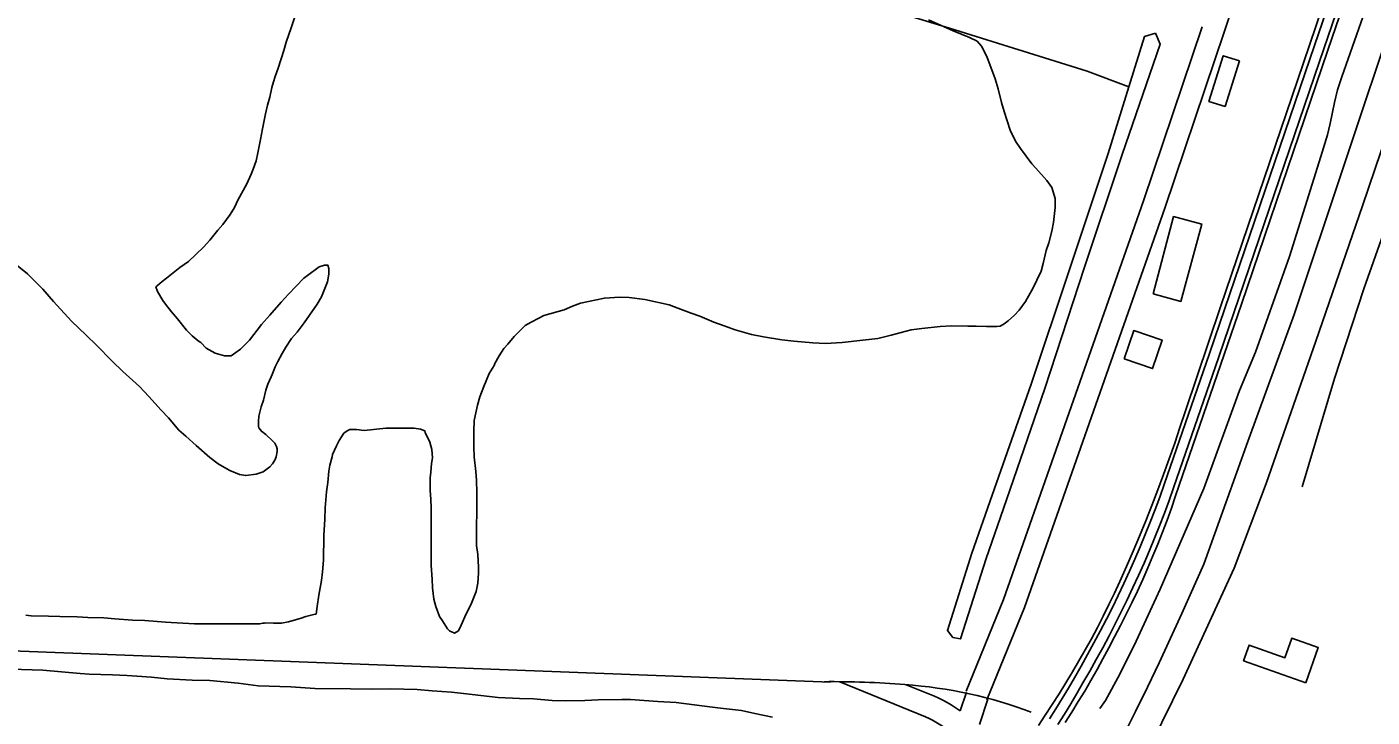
# Model space of a CAD drawing. Extents: x 3625074 to 3663148, y 511451 to 537151.
# Drawn here: x 3648000 to 3649794, y 518012 to 518933 of the extents above; entities that cross this region are included whole.
import ezdxf

# ---------------------------------------------------------------- set-up
doc = ezdxf.new("R2010")
doc.units = 0
for name, color, linetype in [('V-BLDG-OTLN', 7, 'Continuous'), ('V-BRDG-OTLN', 7, 'Continuous'), ('V-RAIL-TRAK', 7, 'Continuous'), ('V-ROAD-CNTR', 7, 'Continuous'), ('V-SITE-VEGE', 7, 'Continuous'), ('V-TOPO-SHOR', 7, 'Continuous')]:
    doc.layers.add(name, color=color, linetype=linetype)

msp = doc.modelspace()

# ---------------------------------------------------------------- linework, layer by layer
at = {"layer": 'V-BLDG-OTLN'}
for points in [[(3649617, 518887.7), (3649597.9, 518826.8), (3649576.4, 518833.5), (3649595.5, 518894.4)], [(3649501.8, 518576.8), (3649529.3, 518679.8), (3649566.7, 518669.8), (3649539.1, 518566.7)], [(3649463.4, 518489.9), (3649501.3, 518477.2), (3649514, 518515.1), (3649476.1, 518527.8)], [(3649705.5, 518058.2), (3649622.6, 518087.4), (3649630, 518108.3), (3649677.8, 518091.4), (3649686.9, 518117.5), (3649722.1, 518105.1)]]:
    msp.add_lwpolyline(points, close=True, dxfattribs=at)
at = {"layer": 'V-BRDG-OTLN'}
for points in [[(3650354.9, 520722.1), (3650250, 520413.7), (3650127.1, 520056.1), (3650039.1, 519797.1), (3649949.3, 519535.3), (3649839.3, 519206.9), (3649735, 518901.9), (3649619.9, 518563), (3649531.9, 518307.2), (3649526.3, 518291), (3649520.5, 518275), (3649514.5, 518259), (3649508.2, 518243.1), (3649501.7, 518227.3), (3649495, 518211.5), (3649488.1, 518195.9), (3649481, 518180.4), (3649473.7, 518164.9), (3649466.1, 518149.6), (3649458.4, 518134.3), (3649450.5, 518119.2), (3649442.9, 518104.6)], [(3649349, 518001.2), (3649357.9, 518015), (3649367.3, 518029.2), (3649376.5, 518043.5), (3649385.5, 518058), (3649394.3, 518072.6), (3649402.9, 518087.2), (3649411.4, 518102), (3649419.6, 518116.9), (3649427.6, 518132), (3649435.4, 518147.1), (3649443, 518162.3), (3649450.4, 518177.6), (3649457.6, 518193.1), (3649466.6, 518213.2), (3649475.3, 518233.5), (3649483.8, 518253.8), (3649492.2, 518274.2), (3649500.3, 518294.7), (3649508.2, 518315.3), (3649515.9, 518335.9), (3649523.4, 518356.7), (3649530.7, 518377.5), (3649537.7, 518398.4), (3649544.6, 518419.3), (3649591.7, 518559.3), (3649649.9, 518730.7), (3649701.9, 518883.4), (3649762.6, 519062.3)], [(3649442.9, 518104.6), (3649435.1, 518090.1), (3649427.2, 518075.6), (3649419, 518061.3), (3649410.7, 518047.1), (3649402.2, 518033), (3649393.5, 518019), (3649384.7, 518005.1)]]:
    msp.add_lwpolyline(points, dxfattribs=at)
at = {"layer": 'V-RAIL-TRAK'}
for points in [[(3649363.7, 518009.8), (3649372.3, 518023.4), (3649380.7, 518037), (3649388.9, 518050.8), (3649396.9, 518064.7), (3649405.8, 518080.1), (3649414.5, 518095.6), (3649423.1, 518111.2), (3649431.4, 518126.9), (3649439.6, 518142.7), (3649447.6, 518158.6), (3649455.4, 518174.6), (3649463, 518190.6), (3649470.4, 518206.8), (3649477.6, 518223.1), (3649484.6, 518239.4), (3649491.4, 518255.9), (3649498.1, 518272.4), (3649504.5, 518289), (3649510.7, 518305.6), (3649516.7, 518322.4), (3649577.1, 518497.2), (3649711.2, 518890.9), (3649844.2, 519279.5)], [(3649375, 518002.6), (3649383.6, 518016.3), (3649392.1, 518030.1), (3649400.4, 518044), (3649408.4, 518058), (3649417.4, 518073.4), (3649426.2, 518089.1), (3649434.8, 518104.8), (3649443.2, 518120.7), (3649451.5, 518136.6), (3649459.5, 518152.7), (3649467.4, 518168.8), (3649475.1, 518185), (3649482.5, 518201.3), (3649489.8, 518217.8), (3649496.9, 518234.3), (3649503.8, 518250.8), (3649510.4, 518267.5), (3649516.9, 518284.2), (3649523.2, 518301.1), (3649529.3, 518318), (3649589.7, 518492.9), (3649723.8, 518886.6), (3649856.8, 519275.2)]]:
    msp.add_lwpolyline(points, dxfattribs=at)
at = {"layer": 'V-ROAD-CNTR'}
for points in [[(3650685.9, 521461.9), (3650620.3, 521272.2), (3650544.6, 521049.2), (3650493, 520898.1), (3650426.3, 520703.4), (3650361.8, 520510.6), (3650308.7, 520356.8), (3650267.2, 520233.7), (3650245.8, 520170.1), (3650192.6, 520015.6), (3650128.6, 519830.1), (3650076.2, 519674.7), (3650066.9, 519649), (3650057.4, 519623.3), (3650047.6, 519597.7), (3650037.6, 519572.2), (3650027.3, 519546.8), (3649966.4, 519363.7), (3649941.7, 519291.5), (3649910.5, 519200.6), (3649828.7, 518964.5), (3649755.7, 518746.2), (3649690.1, 518549.1)], [(3649280.4, 518035.4), (3649330.6, 518158.7), (3649517.5, 518691.1), (3649650.5, 519085.8), (3649747.7, 519357)], [(3649252.7, 518046.7), (3649302.5, 518169.3), (3649489.1, 518700.9), (3649567.3, 518932.8)], [(3649846.7, 518886.7), (3649781, 518694.2), (3649719.1, 518513.6), (3649652.9, 518323.7), (3649610, 518211.1), (3649587.5, 518161.7), (3649564.9, 518112.3), (3649542, 518063), (3649485.1, 517947.5)], [(3649690.1, 518549.1), (3649628.3, 518379.7), (3649569.7, 518216.1), (3649555, 518183.2), (3649540.1, 518150.3), (3649525.1, 518117.6), (3649509.8, 518084.9), (3649494.3, 518052.4), (3649478.5, 518019.9), (3649462.6, 517987.6), (3649447.9, 517960.5), (3649384.6, 517846.4), (3649337, 517778.7), (3649244.1, 517646.5)], [(3646771.4, 518147.1), (3649071.9, 518059.1)], [(3649084.1, 518059.5), (3649198.4, 518012.6), (3649203.1, 518010.4), (3649207.7, 518008.1), (3649212.3, 518005.6), (3649216.8, 518003), (3649221.1, 518000.2), (3649225.4, 517997.3), (3649229.5, 517994.2), (3649234.5, 517990.2)], [(3649172.8, 518055.5), (3649210.3, 518040.1), (3649216, 518037.5), (3649221.6, 518034.7), (3649227.1, 518031.8), (3649232.5, 518028.6), (3649244.7, 518020.7)], [(3649244.7, 518020.7), (3649253.1, 518045.7)], [(3649270.2, 518002.4), (3649281.5, 518036.1)]]:
    msp.add_lwpolyline(points, dxfattribs=at)
for centre, radius, start, end in [((3649074.3, 516869.2), 1190.4, 85.346, 90.5333), ((3649128.5, 517457.1), 600.1, 69.4123, 85.9483)]:
    msp.add_arc(centre, radius, start, end, dxfattribs=at)
at = {"layer": 'V-SITE-VEGE'}
for points in [[(3648318.8, 518448.1), (3648321.2, 518456.4), (3648325.7, 518466.2), (3648327.1, 518469.1), (3648331, 518479.4), (3648334.5, 518486.7), (3648340.3, 518497.4), (3648345.2, 518505.7), (3648353.1, 518517.4), (3648360.4, 518525.7), (3648369.7, 518537.9), (3648377, 518548.2), (3648387.3, 518562.8), (3648392.7, 518573), (3648401, 518592.6), (3648402.5, 518602.8), (3648402.5, 518610.6), (3648401.5, 518615), (3648397.1, 518615), (3648389.8, 518612.6), (3648374.2, 518601.4), (3648369.3, 518597.5), (3648348.7, 518576.5), (3648339, 518565.8), (3648323.8, 518548.2), (3648313, 518536), (3648296.9, 518515.1), (3648284.7, 518502.9), (3648272.5, 518494.1), (3648263.7, 518494.1), (3648251, 518497.5), (3648239.3, 518504.4), (3648232, 518511.7), (3648228.6, 518514.2), (3648220.3, 518521), (3648212.9, 518528.3), (3648200.8, 518543.5), (3648193, 518552.8), (3648184.7, 518563), (3648181.3, 518567.9), (3648174.4, 518580.1), (3648172, 518586), (3648174, 518588), (3648180.3, 518593.3), (3648186.2, 518597.7), (3648203.8, 518611.8), (3648215.5, 518620.1), (3648235.5, 518639.1), (3648243.9, 518648.4), (3648254.6, 518661.6), (3648261.5, 518669.4), (3648271.2, 518682.6), (3648277.1, 518691.8), (3648281.5, 518701.6), (3648293.3, 518723.5), (3648299.1, 518736.2), (3648301.6, 518743.1), (3648306, 518754.3), (3648308, 518765), (3648311.4, 518782.6), (3648314.4, 518796.8), (3648318.3, 518816.8), (3648320.7, 518828.5), (3648324.2, 518839.2), (3648326.6, 518851.9), (3648329.1, 518859.7), (3648331.1, 518866.6), (3648335, 518877.8), (3648342.8, 518901.2), (3648345.8, 518912.4), (3648352.6, 518931.5), (3648357.5, 518946.1)], [(3649202.2, 518942.1), (3649235.4, 518927.4), (3649247.1, 518922.5), (3649256.9, 518918.6), (3649267.1, 518913.7), (3649272.9, 518907.3), (3649280.3, 518893.2), (3649291.4, 518863.4), (3649295.3, 518850.2), (3649299.7, 518832.1), (3649303.1, 518819.9), (3649311.4, 518795), (3649318.2, 518780.3), (3649325, 518770.6), (3649340.1, 518750), (3649345.5, 518744.6), (3649360.1, 518728), (3649366.9, 518718.7), (3649371.3, 518704.1), (3649371.3, 518691.9), (3649369.3, 518671.9), (3649366.9, 518660.2), (3649362.9, 518645), (3649359.5, 518634.8), (3649355.1, 518617.2), (3649352.6, 518607), (3649346.8, 518594.8), (3649341.9, 518585), (3649331.6, 518566.5), (3649323.3, 518555.2), (3649316.9, 518548.4), (3649308.6, 518540.6), (3649303.2, 518536.7), (3649297.9, 518533.8), (3649293.5, 518533.3), (3649279.8, 518533.3), (3649266.1, 518533.8), (3649254.9, 518533.8), (3649233.4, 518533.9), (3649217.8, 518533.4), (3649193.4, 518530.5), (3649179.2, 518528.6), (3649152.8, 518521.8), (3649134.8, 518517.4), (3649114.7, 518515), (3649087.4, 518512.1), (3649064.9, 518510.6), (3649048.3, 518511.6), (3649022.9, 518513.6), (3649006.8, 518515.6), (3648982.4, 518519.5), (3648966.3, 518522.5), (3648944.4, 518528.9), (3648929.7, 518534.3), (3648916, 518539.2)], [(3647987, 518614.6), (3648000.7, 518603.3), (3648021.1, 518582.8), (3648035.3, 518566.7), (3648059.6, 518540.3), (3648079.2, 518521.7), (3648092.8, 518508.5), (3648113.8, 518487), (3648127.9, 518473.3), (3648150.4, 518453.2), (3648162.5, 518440), (3648179.1, 518421.5), (3648188.9, 518411.2), (3648202.5, 518395.1), (3648211.8, 518386.8), (3648225.9, 518374.5), (3648244, 518358.4), (3648255.2, 518350.1), (3648263.5, 518345.2), (3648270.8, 518341.3), (3648283.5, 518335.9), (3648291.8, 518334.4), (3648306, 518336.3), (3648315.2, 518339.3), (3648324, 518346.1), (3648327.5, 518350), (3648330.9, 518354.9), (3648332.4, 518359.3), (3648333.8, 518366.6), (3648333.8, 518370), (3648332.9, 518373.4), (3648330.9, 518377.8), (3648327.5, 518380.7), (3648318.7, 518389.1), (3648312.9, 518393.5), (3648309.5, 518397.9), (3648309, 518399.8), (3648309, 518406.6), (3648309.5, 518413.5), (3648312.4, 518426.2), (3648315.4, 518435), (3648318.8, 518448.1)], [(3648916, 518539.2), (3648897.5, 518547), (3648885.8, 518550.9), (3648868.2, 518557.8), (3648856.5, 518562.2), (3648824.3, 518569.1), (3648803.3, 518572), (3648790.1, 518572.5), (3648770.1, 518571.1), (3648757.4, 518568.2), (3648738.4, 518564.3), (3648727.6, 518560.4), (3648716.4, 518555.5), (3648689.5, 518547.8), (3648682.7, 518544.3), (3648672.4, 518539), (3648664.6, 518534.6), (3648649.9, 518520), (3648641.6, 518509.7), (3648636.2, 518503.9), (3648629.9, 518494.1), (3648624, 518483.9), (3648623, 518481.4), (3648616.7, 518470.7), (3648612.7, 518460.9), (3648609.3, 518453.1), (3648603.9, 518439.5), (3648601, 518428.2), (3648596.6, 518407.7), (3648596.1, 518393.1), (3648596, 518372.6), (3648596.5, 518359.4), (3648598.9, 518339.9), (3648599.4, 518328.2), (3648599.9, 518311.5), (3648599.8, 518241.2), (3648601.2, 518229), (3648602.2, 518212.4), (3648602.2, 518204.1), (3648601.2, 518190.9), (3648599.2, 518179.7), (3648591.9, 518162.2), (3648586, 518150), (3648579.1, 518134.8), (3648575.7, 518127.5), (3648570.3, 518124.1), (3648563.5, 518127.5), (3648561, 518130), (3648554.2, 518140.7), (3648550.3, 518146.6), (3648545.5, 518159.8), (3648542.5, 518169.5), (3648541.1, 518184.7), (3648540.6, 518196.4), (3648539.2, 518214.5), (3648539.3, 518291.1), (3648538.8, 518302.8), (3648537.8, 518314.6), (3648537.9, 518331.2), (3648538.9, 518339), (3648539.8, 518350.7), (3648540.8, 518358), (3648539.9, 518369.2), (3648537.4, 518379), (3648531.1, 518391.7), (3648530.6, 518394.2), (3648524.8, 518396.1), (3648516.5, 518397.6), (3648478.9, 518397.6), (3648449.6, 518394.7), (3648439.8, 518395.7), (3648430.5, 518395.7), (3648427.1, 518394.3), (3648422.7, 518390.9), (3648416.4, 518381.1), (3648412.9, 518374.3), (3648407.5, 518362.6), (3648407.1, 518359.2), (3648404.1, 518348.4), (3648402.6, 518340.1), (3648401.2, 518325), (3648399.7, 518312.8), (3648397.7, 518291.3), (3648397.2, 518276.2), (3648396.2, 518254.7), (3648396.2, 518244.4), (3648395.7, 518231.2), (3648395.6, 518221.5), (3648394.2, 518205.9), (3648392.7, 518194.6), (3648390.2, 518180), (3648389.2, 518175.1), (3648387.3, 518160), (3648385.8, 518149.7), (3648382.9, 518149.2), (3648379, 518148.3), (3648372.1, 518146.3), (3648365.8, 518144.4), (3648348.7, 518139.5), (3648339.4, 518137.6), (3648329.1, 518137.6)], [(3648329.1, 518137.6), (3648318.9, 518138.1), (3648316.9, 518137.6), (3648314.5, 518137.6), (3648310.6, 518136.6), (3648223.7, 518136.7), (3648185.1, 518138.8), (3648157.3, 518141.2), (3648140.7, 518141.7), (3648117.2, 518143.2), (3648102.6, 518144.7), (3648081.1, 518145.2), (3648067, 518146.2), (3648044, 518146.3), (3648028.9, 518146.8), (3648005.9, 518147.3), (3647998.6, 518148.3)], [(3648657, 518037), (3648628.4, 518038.4), (3648582.4, 518043.8), (3648566.1, 518045.4), (3648540.5, 518047.3), (3648520.7, 518049), (3648485.1, 518050), (3648459.4, 518049.6), (3648431.4, 518049.8), (3648384.2, 518050.6), (3648352.1, 518052.6), (3648308.4, 518053.9), (3648281.6, 518057.6), (3648243.8, 518061), (3648220.5, 518061.6), (3648187.2, 518063.2), (3648166.3, 518065.5), (3648133.7, 518067.6), (3648114.4, 518068.7), (3648082.9, 518069.6), (3648071.3, 518070.5), (3648021.2, 518074.9), (3647964, 518076.5)], [(3648994.2, 518012.2), (3648971, 518017), (3648953, 518021), (3648925.1, 518024.1), (3648903.6, 518027.1), (3648865.8, 518031.6), (3648841.3, 518032.9), (3648805.2, 518035.7), (3648793.5, 518036), (3648762, 518035.2), (3648743.9, 518034.5), (3648718.2, 518034.1), (3648700.7, 518034.6), (3648675.6, 518036.5), (3648657, 518037)]]:
    msp.add_lwpolyline(points, dxfattribs=at)
at = {"layer": 'V-TOPO-SHOR'}
for points in [[(3649886.8, 519265.8), (3649787.2, 518962.1), (3649753.8, 518866), (3649748, 518849), (3649743.8, 518832), (3649737.9, 518803.9), (3649734.4, 518788.8), (3649725.5, 518759.9), (3649683.6, 518626.7), (3649638.3, 518499), (3649617, 518448), (3649569.4, 518317.2), (3649511.3, 518182.9), (3649479.5, 518113.5), (3649457.5, 518069.5), (3649438.5, 518034.4), (3649431.1, 518023.6)], [(3648644.1, 519110.5), (3648810.2, 519058.5), (3649010, 518998.6), (3649230.5, 518931.3), (3649413.8, 518873.8), (3649469.6, 518853)], [(3649234.7, 518118.5), (3649227.6, 518128), (3649260.4, 518230.8), (3649287.1, 518308.3), (3649339.2, 518456.1), (3649390, 518607.9), (3649441.8, 518764), (3649469.6, 518853), (3649490.6, 518920), (3649505.2, 518924.5)], [(3649234.7, 518118.5), (3649245.2, 518116.5), (3649279.4, 518224), (3649306.2, 518301.9), (3649357.5, 518450.7), (3649410.4, 518612.5), (3649460.8, 518762.7), (3649511.2, 518909.8), (3649505.2, 518924.5)], [(3649700.6, 518319.5), (3649743.8, 518464.1), (3649783.1, 518583.6), (3649826.8, 518708.1), (3649856.3, 518797.5), (3649860.2, 518804.2), (3649862.6, 518807.4), (3649867.8, 518810), (3649899.3, 518803.7), (3650071.5, 518754.2)]]:
    msp.add_lwpolyline(points, dxfattribs=at)

doc.saveas('drawing.dxf')
